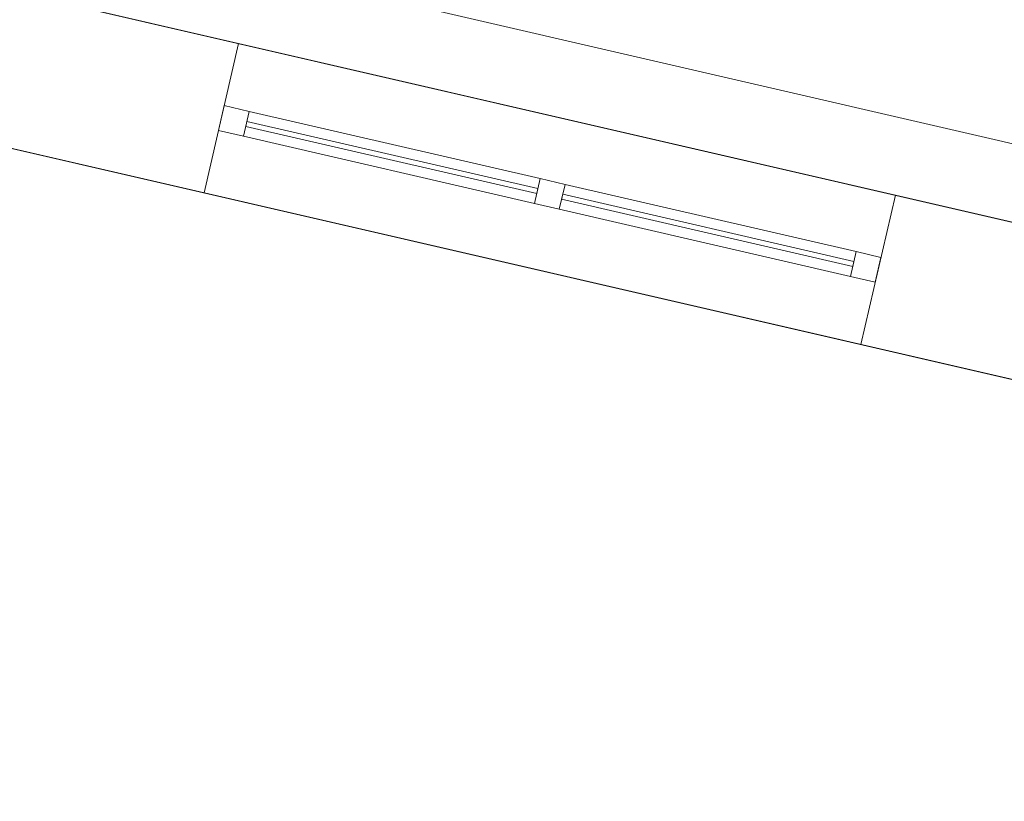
# Model space of a CAD drawing. Header units: millimetres. Extents: x -430348 to -225823, y -86243 to 5084.
# Tile 740 of 1056: x -343239 to -341310, y -59887 to -58357. Entities that reach past the tile are written whole.
import ezdxf

# ---------------------------------------------------------------- set-up
doc = ezdxf.new("R2010")
doc.units = ezdxf.units.MM
for name, color, linetype, lineweight in [('A-GLAZ-CURT', 52, 'Continuous', 9), ('A-GLAZ-CWMG', 51, 'Continuous', 9), ('A-ROOF', 132, 'Continuous', 9), ('A-WALL', 113, 'Continuous', 9)]:
    doc.layers.add(name, color=color, linetype=linetype, lineweight=lineweight)

# ---------------------------------------------------------------- blocks, each defined once
blk = doc.blocks.new('System Panel - Glazed-555753-_3D_ Copy 1')
at = {"layer": 'A-GLAZ-CURT', "transparency": 33554471}
mesh = blk.add_polyface(dxfattribs=at)
corners = [(-292.5, 5), (-292.5, 5, 555), (292.5, 5, 555), (292.5, 5)]
mesh.append_faces([[corners[k] for k in face] for face in [(1, 2, 3, 0)]])
mesh = blk.add_polyface(dxfattribs=at)
corners = [(292.5, -5), (-292.5, -5), (-292.5, 5), (292.5, 5)]
mesh.append_faces([[corners[k] for k in face] for face in [(3, 0, 1, 2)]])
mesh = blk.add_polyface(dxfattribs=at)
corners = [(-292.5, -5, 555), (292.5, -5, 555), (292.5, 5, 555), (-292.5, 5, 555)]
mesh.append_faces([[corners[k] for k in face] for face in [(0, 1, 2, 3)]])
mesh = blk.add_polyface(dxfattribs=at)
corners = [(-292.5, -5), (-292.5, -5, 555), (-292.5, 5, 555), (-292.5, 5)]
mesh.append_faces([[corners[k] for k in face] for face in [(3, 0, 1, 2)]])
mesh = blk.add_polyface(dxfattribs=at)
corners = [(292.5, -5, 555), (292.5, -5), (292.5, 5), (292.5, 5, 555)]
mesh.append_faces([[corners[k] for k in face] for face in [(3, 0, 1, 2)]])
mesh = blk.add_polyface(dxfattribs=at)
corners = [(-292.5, -5), (292.5, -5), (292.5, -5, 555), (-292.5, -5, 555)]
mesh.append_faces([[corners[k] for k in face] for face in [(3, 0, 1, 2)]])
blk = doc.blocks.new('Rectangular Mullion - 50mm x 50mm-555749-_3D_ Copy 1')
at = {"layer": 'A-GLAZ-CWMG'}
mesh = blk.add_polyface(dxfattribs=at)
corners = [(0, 25), (-50, 25), (-50, -25), (0, -25)]
mesh.append_faces([[corners[k] for k in face] for face in [(2, 3, 0, 1)]])
mesh = blk.add_polyface(dxfattribs=at)
corners = [(-50, 25), (0, 25), (0, 25, -630), (-50, 25, -630)]
mesh.append_faces([[corners[k] for k in face] for face in [(0, 1, 2, 3)]])
mesh = blk.add_polyface(dxfattribs=at)
corners = [(-50, -25), (-50, 25), (-50, 25, -630), (-50, -25, -630)]
mesh.append_faces([[corners[k] for k in face] for face in [(0, 1, 2, 3)]])
mesh = blk.add_polyface(dxfattribs=at)
corners = [(0, 25), (0, -25), (0, -25, -630), (0, 25, -630)]
mesh.append_faces([[corners[k] for k in face] for face in [(0, 1, 2, 3)]])
mesh = blk.add_polyface(dxfattribs=at)
corners = [(0, -25), (-50, -25), (-50, -25, -630), (0, -25, -630)]
mesh.append_faces([[corners[k] for k in face] for face in [(0, 1, 2, 3)]])
blk = doc.blocks.new('Rectangular Mullion - 50mm x 50mm-353555-_3D_ Copy 1')
at = {"layer": 'A-GLAZ-CWMG'}
mesh = blk.add_polyface(dxfattribs=at)
corners = [(0, 25), (-50, 25), (-50, -25), (0, -25)]
mesh.append_faces([[corners[k] for k in face] for face in [(3, 0, 1, 2)]])
mesh = blk.add_polyface(dxfattribs=at)
corners = [(0, 25, -585), (0, -25, -585), (-50, -25, -585), (-50, 25, -585)]
mesh.append_faces([[corners[k] for k in face] for face in [(3, 0, 1, 2)]])
mesh = blk.add_polyface(dxfattribs=at)
corners = [(-50, 25), (0, 25), (0, 25, -585), (-50, 25, -585)]
mesh.append_faces([[corners[k] for k in face] for face in [(0, 1, 2, 3)]])
mesh = blk.add_polyface(dxfattribs=at)
corners = [(-50, -25), (-50, 25), (-50, 25, -585), (-50, -25, -585)]
mesh.append_faces([[corners[k] for k in face] for face in [(0, 1, 2, 3)]])
mesh = blk.add_polyface(dxfattribs=at)
corners = [(0, 25), (0, -25), (0, -25, -585), (0, 25, -585)]
mesh.append_faces([[corners[k] for k in face] for face in [(0, 1, 2, 3)]])
mesh = blk.add_polyface(dxfattribs=at)
corners = [(0, -25), (-50, -25), (-50, -25, -585), (0, -25, -585)]
mesh.append_faces([[corners[k] for k in face] for face in [(0, 1, 2, 3)]])
blk = doc.blocks.new('Rectangular Mullion - 50mm x 50mm-555750-_3D_ Copy 1')
at = {"layer": 'A-GLAZ-CWMG'}
mesh = blk.add_polyface(dxfattribs=at)
corners = [(0, 25), (-50, 25), (-50, -25), (0, -25)]
mesh.append_faces([[corners[k] for k in face] for face in [(2, 3, 0, 1)]])
mesh = blk.add_polyface(dxfattribs=at)
corners = [(-50, 25), (0, 25), (0, 25, -630), (-50, 25, -630)]
mesh.append_faces([[corners[k] for k in face] for face in [(0, 1, 2, 3)]])
mesh = blk.add_polyface(dxfattribs=at)
corners = [(-50, -25), (-50, 25), (-50, 25, -630), (-50, -25, -630)]
mesh.append_faces([[corners[k] for k in face] for face in [(0, 1, 2, 3)]])
mesh = blk.add_polyface(dxfattribs=at)
corners = [(0, 25), (0, -25), (0, -25, -630), (0, 25, -630)]
mesh.append_faces([[corners[k] for k in face] for face in [(0, 1, 2, 3)]])
mesh = blk.add_polyface(dxfattribs=at)
corners = [(0, -25), (-50, -25), (-50, -25, -630), (0, -25, -630)]
mesh.append_faces([[corners[k] for k in face] for face in [(0, 1, 2, 3)]])
blk = doc.blocks.new('Rectangular Mullion - 50mm x 50mm-353552-_3D_ Copy 1')
at = {"layer": 'A-GLAZ-CWMG'}
mesh = blk.add_polyface(dxfattribs=at)
corners = [(0, 25), (-50, 25), (-50, -25), (0, -25)]
mesh.append_faces([[corners[k] for k in face] for face in [(2, 3, 0, 1)]])
mesh = blk.add_polyface(dxfattribs=at)
corners = [(0, 25, -585), (0, -25, -585), (-50, -25, -585), (-50, 25, -585)]
mesh.append_faces([[corners[k] for k in face] for face in [(0, 1, 2, 3)]])
mesh = blk.add_polyface(dxfattribs=at)
corners = [(-50, 25), (0, 25), (0, 25, -585), (-50, 25, -585)]
mesh.append_faces([[corners[k] for k in face] for face in [(0, 1, 2, 3)]])
mesh = blk.add_polyface(dxfattribs=at)
corners = [(-50, -25), (-50, 25), (-50, 25, -585), (-50, -25, -585)]
mesh.append_faces([[corners[k] for k in face] for face in [(0, 1, 2, 3)]])
mesh = blk.add_polyface(dxfattribs=at)
corners = [(0, 25), (0, -25), (0, -25, -585), (0, 25, -585)]
mesh.append_faces([[corners[k] for k in face] for face in [(0, 1, 2, 3)]])
mesh = blk.add_polyface(dxfattribs=at)
corners = [(0, -25), (-50, -25), (-50, -25, -585), (0, -25, -585)]
mesh.append_faces([[corners[k] for k in face] for face in [(0, 1, 2, 3)]])
blk = doc.blocks.new('Rectangular Mullion - 50mm x 50mm-555751-_3D_ Copy 1')
at = {"layer": 'A-GLAZ-CWMG'}
mesh = blk.add_polyface(dxfattribs=at)
corners = [(0, 25, -630), (0, -25, -630), (-50, -25, -630), (-50, 25, -630)]
mesh.append_faces([[corners[k] for k in face] for face in [(0, 1, 2, 3)]])
mesh = blk.add_polyface(dxfattribs=at)
corners = [(-50, 25), (0, 25), (0, 25, -630), (-50, 25, -630)]
mesh.append_faces([[corners[k] for k in face] for face in [(0, 1, 2, 3)]])
mesh = blk.add_polyface(dxfattribs=at)
corners = [(-50, -25), (-50, 25), (-50, 25, -630), (-50, -25, -630)]
mesh.append_faces([[corners[k] for k in face] for face in [(0, 1, 2, 3)]])
mesh = blk.add_polyface(dxfattribs=at)
corners = [(0, 25), (0, -25), (0, -25, -630), (0, 25, -630)]
mesh.append_faces([[corners[k] for k in face] for face in [(0, 1, 2, 3)]])
mesh = blk.add_polyface(dxfattribs=at)
corners = [(0, -25), (-50, -25), (-50, -25, -630), (0, -25, -630)]
mesh.append_faces([[corners[k] for k in face] for face in [(0, 1, 2, 3)]])
blk = doc.blocks.new('Rectangular Mullion - 50mm x 50mm-555752-_3D_ Copy 1')
at = {"layer": 'A-GLAZ-CWMG'}
mesh = blk.add_polyface(dxfattribs=at)
corners = [(0, 25, -630), (0, -25, -630), (-50, -25, -630), (-50, 25, -630)]
mesh.append_faces([[corners[k] for k in face] for face in [(0, 1, 2, 3)]])
mesh = blk.add_polyface(dxfattribs=at)
corners = [(-50, 25), (0, 25), (0, 25, -630), (-50, 25, -630)]
mesh.append_faces([[corners[k] for k in face] for face in [(0, 1, 2, 3)]])
mesh = blk.add_polyface(dxfattribs=at)
corners = [(-50, -25), (-50, 25), (-50, 25, -630), (-50, -25, -630)]
mesh.append_faces([[corners[k] for k in face] for face in [(0, 1, 2, 3)]])
mesh = blk.add_polyface(dxfattribs=at)
corners = [(0, 25), (0, -25), (0, -25, -630), (0, 25, -630)]
mesh.append_faces([[corners[k] for k in face] for face in [(0, 1, 2, 3)]])
mesh = blk.add_polyface(dxfattribs=at)
corners = [(0, -25), (-50, -25), (-50, -25, -630), (0, -25, -630)]
mesh.append_faces([[corners[k] for k in face] for face in [(0, 1, 2, 3)]])
blk = doc.blocks.new('Rectangular Mullion - 50mm x 50mm-544154-_3D_ Copy 1')
at = {"layer": 'A-GLAZ-CWMG'}
mesh = blk.add_polyface(dxfattribs=at)
corners = [(25, 25), (-25, 25), (-25, -25), (25, -25)]
mesh.append_faces([[corners[k] for k in face] for face in [(2, 3, 0, 1)]])
mesh = blk.add_polyface(dxfattribs=at)
corners = [(25, 25, -585), (25, -25, -585), (-25, -25, -585), (-25, 25, -585)]
mesh.append_faces([[corners[k] for k in face] for face in [(0, 1, 2, 3)]])
mesh = blk.add_polyface(dxfattribs=at)
corners = [(-25, 25), (25, 25), (25, 25, -585), (-25, 25, -585)]
mesh.append_faces([[corners[k] for k in face] for face in [(0, 1, 2, 3)]])
mesh = blk.add_polyface(dxfattribs=at)
corners = [(-25, -25), (-25, 25), (-25, 25, -585), (-25, -25, -585)]
mesh.append_faces([[corners[k] for k in face] for face in [(0, 1, 2, 3)]])
mesh = blk.add_polyface(dxfattribs=at)
corners = [(25, 25), (25, -25), (25, -25, -585), (25, 25, -585)]
mesh.append_faces([[corners[k] for k in face] for face in [(0, 1, 2, 3)]])
mesh = blk.add_polyface(dxfattribs=at)
corners = [(25, -25), (-25, -25), (-25, -25, -585), (25, -25, -585)]
mesh.append_faces([[corners[k] for k in face] for face in [(0, 1, 2, 3)]])
blk = doc.blocks.new('Rectangular Mullion - 50mm x 50mm-555746-_3D_ Copy 1')
at = {"layer": 'A-GLAZ-CWMG'}
mesh = blk.add_polyface(dxfattribs=at)
corners = [(25, 25, -630), (25, -25, -630), (-25, -25, -630), (-25, 25, -630)]
mesh.append_faces([[corners[k] for k in face] for face in [(0, 1, 2, 3)]])
mesh = blk.add_polyface(dxfattribs=at)
corners = [(-25, 25), (25, 25), (25, 25, -630), (-25, 25, -630)]
mesh.append_faces([[corners[k] for k in face] for face in [(0, 1, 2, 3)]])
mesh = blk.add_polyface(dxfattribs=at)
corners = [(-25, -25), (-25, 25), (-25, 25, -630), (-25, -25, -630)]
mesh.append_faces([[corners[k] for k in face] for face in [(0, 1, 2, 3)]])
mesh = blk.add_polyface(dxfattribs=at)
corners = [(25, 25), (25, -25), (25, -25, -630), (25, 25, -630)]
mesh.append_faces([[corners[k] for k in face] for face in [(0, 1, 2, 3)]])
mesh = blk.add_polyface(dxfattribs=at)
corners = [(25, -25), (-25, -25), (-25, -25, -630), (25, -25, -630)]
mesh.append_faces([[corners[k] for k in face] for face in [(0, 1, 2, 3)]])
blk = doc.blocks.new('Rectangular Mullion - 50mm x 50mm-555747-_3D_ Copy 1')
at = {"layer": 'A-GLAZ-CWMG'}
mesh = blk.add_polyface(dxfattribs=at)
corners = [(25, 25), (-25, 25), (-25, -25), (25, -25)]
mesh.append_faces([[corners[k] for k in face] for face in [(2, 3, 0, 1)]])
mesh = blk.add_polyface(dxfattribs=at)
corners = [(-25, 25), (25, 25), (25, 25, -630), (-25, 25, -630)]
mesh.append_faces([[corners[k] for k in face] for face in [(0, 1, 2, 3)]])
mesh = blk.add_polyface(dxfattribs=at)
corners = [(-25, -25), (-25, 25), (-25, 25, -630), (-25, -25, -630)]
mesh.append_faces([[corners[k] for k in face] for face in [(0, 1, 2, 3)]])
mesh = blk.add_polyface(dxfattribs=at)
corners = [(25, 25), (25, -25), (25, -25, -630), (25, 25, -630)]
mesh.append_faces([[corners[k] for k in face] for face in [(0, 1, 2, 3)]])
mesh = blk.add_polyface(dxfattribs=at)
corners = [(25, -25), (-25, -25), (-25, -25, -630), (25, -25, -630)]
mesh.append_faces([[corners[k] for k in face] for face in [(0, 1, 2, 3)]])

msp = doc.modelspace()

# ---------------------------------------------------------------- block references
at = {"layer": 'A-GLAZ-CURT', "transparency": 33554471, "rotation": 166.9999999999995}
for p in [(-342509.9, -58627, 63300), (-342509.9, -58627, 63905), (-341891.2, -58769.8, 63300), (-341891.2, -58769.8, 63905)]:
    msp.add_blockref('System Panel - Glazed-555753-_3D_ Copy 1', p, dxfattribs=at)
at = {"layer": 'A-GLAZ-CWMG', "extrusion": (0, 0, -1), "rotation": 13.00000000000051}
for name, p in [('Rectangular Mullion - 50mm x 50mm-555750-_3D_ Copy 1', (342843.6, -58549.9, -63250)), ('Rectangular Mullion - 50mm x 50mm-555752-_3D_ Copy 1', (342843.6, -58549.9, -63880)), ('Rectangular Mullion - 50mm x 50mm-555746-_3D_ Copy 1', (342200.6, -58698.4, -63880)), ('Rectangular Mullion - 50mm x 50mm-555747-_3D_ Copy 1', (342200.6, -58698.4, -63250))]:
    msp.add_blockref(name, p, dxfattribs=at)
at = {"layer": 'A-GLAZ-CWMG', "extrusion": (-0.97437, 0.224951, 0), "rotation": 90}
for name, p in [('Rectangular Mullion - 50mm x 50mm-353555-_3D_ Copy 1', (134172.3, 64510, 320835.7)), ('Rectangular Mullion - 50mm x 50mm-544154-_3D_ Copy 1', (134172.3, 63880, 320835.7)), ('Rectangular Mullion - 50mm x 50mm-544154-_3D_ Copy 1', (134172.3, 63880, 320200.7)), ('Rectangular Mullion - 50mm x 50mm-353555-_3D_ Copy 1', (134172.3, 64510, 320200.7))]:
    msp.add_blockref(name, p, dxfattribs=at)
at = {"layer": 'A-GLAZ-CWMG', "extrusion": (0.97437, -0.224951, 0), "rotation": 270}
for p in [(-134172.3, 63250, -320250.7), (-134172.3, 63250, -319615.7)]:
    msp.add_blockref('Rectangular Mullion - 50mm x 50mm-353552-_3D_ Copy 1', p, dxfattribs=at)
at = {"layer": 'A-GLAZ-CWMG', "rotation": 346.9999999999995}
for name, p in [('Rectangular Mullion - 50mm x 50mm-555749-_3D_ Copy 1', (-341557.5, -58846.9, 64510)), ('Rectangular Mullion - 50mm x 50mm-555751-_3D_ Copy 1', (-341557.5, -58846.9, 63880))]:
    msp.add_blockref(name, p, dxfattribs=at)

# ---------------------------------------------------------------- meshes
at = {"layer": 'A-ROOF'}
mesh = msp.add_polyface(dxfattribs=at)
corners = [(-337781.6, -57960.2, 62630.2), (-338274.1, -58047.1, 62678.9), (-338581.8, -59379.9, 63020), (-344281.8, -58064, 63020), (-343429.3, -54371.1, 62075), (-337280.7, -55790.6, 62075), (-342364.7, -56929.8, 62636.9), (-342968.8, -56790.3, 62636.9), (-343195.8, -57773.6, 62888.5), (-342591.7, -57913, 62888.5), (-340367, -57427.7, 62645.9), (-340971.1, -57288.2, 62645.9), (-341198.1, -58271.5, 62897.5), (-340594, -58410.9, 62897.5)]
mesh.append_faces([[corners[k] for k in face] for face in [(9, 3, 8), (1, 10, 5, 0)]], dxfattribs={"vtx0": -1, "vtx1": -1})
mesh.append_faces([[corners[k] for k in face] for face in [(11, 6, 4, 5)]], dxfattribs={"vtx0": -1, "vtx1": -1, "vtx3": -1})
mesh.append_faces([[corners[k] for k in face] for face in [(5, 10, 11)]], dxfattribs={"vtx0": -1, "vtx2": -1})
mesh.append_faces([[corners[k] for k in face] for face in [(12, 2, 3, 9)]], dxfattribs={"vtx0": -1, "vtx2": -1, "vtx3": -1})
mesh.append_faces([[corners[k] for k in face] for face in [(6, 7, 4), (12, 13, 2)]], dxfattribs={"vtx1": -1, "vtx2": -1})
mesh.append_faces([[corners[k] for k in face] for face in [(7, 8, 3, 4), (9, 6, 11, 12), (1, 2, 13, 10)]], dxfattribs={"vtx1": -1, "vtx3": -1})
mesh = msp.add_polyface(dxfattribs=at)
corners = [(-344281.8, -58064, 63123.1), (-338581.8, -59379.9, 63123.1), (-338274.1, -58047.1, 62782), (-337781.6, -57960.2, 62733.3), (-337280.7, -55790.6, 62178.1), (-343429.3, -54371.1, 62178.1), (-342963.4, -56766.8, 62734), (-342359.3, -56906.2, 62734), (-342586.3, -57889.5, 62985.6), (-343190.4, -57750, 62985.6), (-340965.7, -57264.7, 62742.9), (-340361.6, -57404.1, 62742.9), (-340588.6, -58387.4, 62994.5), (-341192.7, -58247.9, 62994.5)]
mesh.append_faces([[corners[k] for k in face] for face in [(4, 11, 2, 3)]], dxfattribs={"vtx0": -1, "vtx1": -1})
mesh.append_faces([[corners[k] for k in face] for face in [(10, 5, 7)]], dxfattribs={"vtx0": -1, "vtx1": -1, "vtx2": -1})
mesh.append_faces([[corners[k] for k in face] for face in [(13, 0, 1, 12), (0, 9, 6, 5), (5, 6, 7), (10, 7, 8, 13), (12, 1, 2, 11)]], dxfattribs={"vtx0": -1, "vtx2": -1})
mesh.append_faces([[corners[k] for k in face] for face in [(8, 9, 0, 13)]], dxfattribs={"vtx1": -1, "vtx2": -1, "vtx3": -1})
mesh.append_faces([[corners[k] for k in face] for face in [(10, 11, 4, 5)]], dxfattribs={"vtx1": -1, "vtx3": -1})
mesh = msp.add_polyface(dxfattribs=at)
corners = [(-332194.6, -60700.6, 64510), (-332936.9, -63916, 66863.9), (-347357.6, -60586.7, 66863.9), (-349830.6, -56629, 64510)]
mesh.append_faces([[corners[k] for k in face] for face in [(0, 1, 2, 3)]])
mesh = msp.add_polyface(dxfattribs=at)
corners = [(-332194.6, -60700.6, 64632.8), (-349830.6, -56629, 64632.8), (-347357.6, -60586.7, 66986.7), (-332936.9, -63916, 66986.7)]
mesh.append_faces([[corners[k] for k in face] for face in [(2, 3, 0, 1)]])
mesh = msp.add_polyface(dxfattribs=at)
corners = [(-349830.6, -56629, 64510), (-349830.6, -56629, 64632.8), (-332194.6, -60700.6, 64632.8), (-332194.6, -60700.6, 64510)]
mesh.append_faces([[corners[k] for k in face] for face in [(2, 3, 0, 1)]])
mesh = msp.add_polyface(dxfattribs=at)
corners = [(-338581.8, -59379.9, 63123.1), (-344281.8, -58064, 63123.1), (-344281.8, -58064, 63020), (-338581.8, -59379.9, 63020)]
mesh.append_faces([[corners[k] for k in face] for face in [(0, 1, 2, 3)]])
at = {"layer": 'A-WALL'}
mesh = msp.add_polyface(dxfattribs=at)
corners = [(-318492.7, -64325.7, 59055.2), (-325272.3, -62760.5, 59055.2), (-325564.6, -62693, 59055.2), (-326621.8, -62449, 59055.2), (-326914.1, -62381.5, 59055.2), (-337272.8, -59990, 59055.2), (-337565.1, -59922.5, 59055.2), (-338713.7, -59657.3, 59055.2), (-339006, -59589.9, 59055.2), (-349473.9, -57173.2, 59055.2), (-349766.2, -57105.7, 59055.2), (-349698.7, -56813.4, 59055.2), (-344281.8, -58064, 59055.2), (-344087, -58108.9, 59055.2), (-338776.6, -59334.9, 59055.2), (-338581.8, -59379.9, 59055.2), (-337490.2, -59631.9, 59055.2), (-337295.3, -59676.9, 59055.2), (-332676.8, -60743.2, 59055.2), (-332482, -60788.2, 59055.2), (-332086.3, -60879.5, 59055.2), (-331794, -60947, 59055.2), (-327096, -62031.6, 59055.2), (-326803.7, -62099.1, 59055.2), (-325472.9, -62406.3, 59055.2), (-325179.5, -62474.1, 59055.2), (-321464.2, -63331.8, 59055.2), (-321171.8, -63399.3, 59055.2), (-318425.2, -64033.4, 59055.2)]
mesh.append_faces([[corners[k] for k in face] for face in [(0, 27, 28)]], dxfattribs={"vtx0": -1})
mesh.append_faces([[corners[k] for k in face] for face in [(24, 3, 23)]], dxfattribs={"vtx0": -1, "vtx1": -1})
mesh.append_faces([[corners[k] for k in face] for face in [(5, 18, 19), (20, 4, 5, 19), (23, 3, 4, 22), (6, 16, 17), (9, 12, 13)]], dxfattribs={"vtx0": -1, "vtx2": -1})
mesh.append_faces([[corners[k] for k in face] for face in [(24, 1, 2, 3), (4, 20, 21, 22), (1, 24, 25, 26)]], dxfattribs={"vtx0": -1, "vtx3": -1})
mesh.append_faces([[corners[k] for k in face] for face in [(7, 8, 14, 15), (8, 9, 13, 14), (5, 6, 17, 18), (6, 7, 15, 16), (0, 1, 26, 27)]], dxfattribs={"vtx1": -1, "vtx3": -1})
mesh.append_faces([[corners[k] for k in face] for face in [(9, 10, 11, 12)]], dxfattribs={"vtx3": -1})
mesh = msp.add_polyface(dxfattribs=at)
corners = [(-349698.7, -56813.4, 64617), (-349703.2, -56832.8, 64631.3), (-349493.4, -57168.7, 64831), (-349473.9, -57173.2, 64831), (-332227.7, -61154.8, 64831), (-332160.2, -60862.5, 64617)]
mesh.append_faces([[corners[k] for k in face] for face in [(1, 2, 3, 0)]], dxfattribs={"vtx2": -1})
mesh.append_faces([[corners[k] for k in face] for face in [(3, 4, 5, 0)]], dxfattribs={"vtx3": -1})
mesh = msp.add_polyface(dxfattribs=at)
corners = [(-318425.2, -64033.4, 59055.2), (-321171.8, -63399.3, 59055.2), (-321464.2, -63331.8, 59055.2), (-325179.5, -62474.1, 59055.2), (-325472.9, -62406.3, 59055.2), (-326803.7, -62099.1, 59055.2), (-327096, -62031.6, 59055.2), (-331794, -60947, 59055.2), (-332086.3, -60879.5, 59055.2), (-332482, -60788.2, 59055.2), (-332676.8, -60743.2, 59055.2), (-337295.3, -59676.9, 59055.2), (-337490.2, -59631.9, 59055.2), (-338581.8, -59379.9, 59055.2), (-338776.6, -59334.9, 59055.2), (-344087, -58108.9, 59055.2), (-344281.8, -58064, 59055.2), (-349698.7, -56813.4, 59055.2), (-349698.7, -56813.4, 64617), (-332160.2, -60862.5, 64617), (-332160.2, -60862.5, 64817), (-318480, -64020.8, 64817), (-318425.2, -64033.4, 64857.1), (-318648.2, -63981.9, 63579.7), (-318648.2, -63981.9, 64579.7), (-319505.7, -63784, 64579.7), (-319505.7, -63784, 63579.7), (-321298.5, -63370.1, 63450), (-321298.5, -63370.1, 64710), (-322701.6, -63046.1, 64710), (-322701.6, -63046.1, 63450), (-324230.5, -62693.2, 63450), (-324230.5, -62693.2, 64710), (-325107.4, -62490.7, 64710), (-325107.4, -62490.7, 63450), (-325637.4, -62368.4, 63450), (-325637.4, -62368.4, 64710), (-326296.2, -62216.3, 64710), (-326296.2, -62216.3, 63450), (-326958.7, -62063.3, 63450), (-326958.7, -62063.3, 64710), (-327835.7, -61860.8, 64710), (-327835.7, -61860.8, 63450), (-329394.6, -61500.9, 63450), (-329394.6, -61500.9, 64710), (-330758.8, -61186, 64710), (-330758.8, -61186, 63450), (-333339, -60590.3, 63250), (-333339, -60590.3, 64510), (-334625.2, -60293.4, 64510), (-334625.2, -60293.4, 63250), (-336301.1, -59906.4, 63250), (-336301.1, -59906.4, 64510), (-337119.6, -59717.5, 64510), (-337119.6, -59717.5, 63250), (-337801.6, -59560, 63250), (-337801.6, -59560, 64510), (-338366.8, -59429.5, 64510), (-338366.8, -59429.5, 63250), (-339019.6, -59278.8, 63250), (-339019.6, -59278.8, 64510), (-339877.1, -59080.9, 64510), (-339877.1, -59080.9, 63250), (-341523.7, -58700.7, 63250), (-341523.7, -58700.7, 64510), (-342809.9, -58403.8, 64510), (-342809.9, -58403.8, 63250), (-345421.2, -57800.9, 63250), (-345421.2, -57800.9, 64510), (-346707.4, -57504, 64510), (-346707.4, -57504, 63250), (-348480.7, -57094.6, 63250), (-348480.7, -57094.6, 64510), (-349201.8, -56928.1, 64510), (-349201.8, -56928.1, 63250), (-344697, -57968.1, 61019.9), (-344697, -57968.1, 62019.9), (-345281.6, -57833.1, 62019.9), (-345281.6, -57833.1, 61019.9), (-346846.2, -57471.9, 60762.9), (-346846.2, -57471.9, 62022.9), (-347567.2, -57305.5, 62022.9), (-347567.2, -57305.5, 60762.9), (-348480.7, -57094.6, 59750), (-348480.7, -57094.6, 61750), (-349201.8, -56928.1, 61750), (-349201.8, -56928.1, 59750), (-332086.3, -60879.5, 60653.9), (-332086.3, -60879.5, 61913.9), (-333372.5, -60582.6, 61913.9), (-333372.5, -60582.6, 60653.9), (-318648.2, -63981.9, 60928.8), (-318648.2, -63981.9, 61928.8), (-319505.7, -63784, 61928.8), (-319505.7, -63784, 60928.8), (-320597, -63532, 60928.8), (-320597, -63532, 61928.8), (-321171.8, -63399.3, 61928.8), (-321171.8, -63399.3, 60928.8), (-325637.4, -62368.4, 62306.2), (-326554.4, -62156.7, 62306.2), (-326554.4, -62156.7, 59686.2), (-325637.4, -62368.4, 59686.2)]
mesh.append_faces([[corners[k] for k in face] for face in [(95, 1, 98), (23, 92, 26), (31, 99, 34), (38, 40, 37), (34, 36, 33), (39, 100, 42), (60, 57, 59), (72, 69, 71)]], dxfattribs={"vtx0": -1, "vtx1": -1})
mesh.append_faces([[corners[k] for k in face] for face in [(94, 1, 95, 93), (46, 47, 19, 45), (29, 32, 21, 28), (23, 22, 92), (11, 51, 90), (58, 14, 59, 57), (53, 56, 19, 52)]], dxfattribs={"vtx0": -1, "vtx1": -1, "vtx2": -1})
mesh.append_faces([[corners[k] for k in face] for face in [(43, 100, 6, 87), (98, 99, 31, 30)]], dxfattribs={"vtx0": -1, "vtx1": -1, "vtx2": -1, "vtx3": -1})
mesh.append_faces([[corners[k] for k in face] for face in [(98, 3, 102, 99), (88, 47, 46, 43), (42, 100, 43, 44), (20, 33, 36, 37), (34, 99, 35, 36), (38, 100, 39, 40), (20, 37, 40, 41), (66, 15, 75, 76), (71, 81, 84, 85), (18, 65, 68, 69), (18, 69, 72, 73)]], dxfattribs={"vtx0": -1, "vtx1": -1, "vtx3": -1})
mesh.append_faces([[corners[k] for k in face] for face in [(0, 91, 92, 22), (93, 95, 96), (101, 5, 6, 100), (102, 3, 4), (30, 31, 32, 29), (24, 21, 22, 23), (33, 20, 21, 32), (44, 41, 42), (45, 19, 20), (47, 88, 89, 50), (75, 15, 16, 78), (17, 86, 83, 16), (82, 83, 84, 81), (19, 60, 61), (85, 74, 71)]], dxfattribs={"vtx0": -1, "vtx2": -1})
mesh.append_faces([[corners[k] for k in face] for face in [(26, 92, 93, 96), (21, 24, 25, 28), (19, 48, 49, 52), (50, 89, 90, 51), (83, 82, 79, 16), (67, 76, 77, 80), (19, 56, 57, 60), (64, 18, 19, 61), (67, 65, 66, 76), (71, 69, 70, 81), (18, 73, 74, 85)]], dxfattribs={"vtx0": -1, "vtx2": -1, "vtx3": -1})
mesh.append_faces([[corners[k] for k in face] for face in [(98, 1, 2, 3), (87, 6, 7, 8), (87, 8, 9, 10)]], dxfattribs={"vtx0": -1, "vtx3": -1})
mesh.append_faces([[corners[k] for k in face] for face in [(87, 88, 43), (47, 48, 19), (77, 78, 80), (62, 59, 14), (66, 63, 15), (67, 68, 65), (64, 65, 18)]], dxfattribs={"vtx1": -1, "vtx2": -1})
mesh.append_faces([[corners[k] for k in face] for face in [(96, 97, 27, 26), (44, 45, 20, 41), (12, 13, 55, 54), (14, 15, 63, 62), (79, 80, 78, 16)]], dxfattribs={"vtx1": -1, "vtx2": -1, "vtx3": -1})
mesh.append_faces([[corners[k] for k in face] for face in [(94, 91, 0, 1), (97, 98, 30, 27), (101, 102, 4, 5), (99, 100, 38, 35), (25, 26, 27, 28), (54, 51, 11, 12), (13, 14, 58, 55), (90, 87, 10, 11), (49, 50, 51, 52), (85, 86, 17, 18), (80, 81, 70, 67), (53, 54, 55, 56), (61, 62, 63, 64)]], dxfattribs={"vtx1": -1, "vtx3": -1})
mesh = msp.add_polyface(dxfattribs=at)
corners = [(-349766.2, -57105.7, 59055.2), (-349473.9, -57173.2, 59055.2), (-339006, -59589.9, 59055.2), (-338713.7, -59657.3, 59055.2), (-337565.1, -59922.5, 59055.2), (-337272.8, -59990, 59055.2), (-326914.1, -62381.5, 59055.2), (-326621.8, -62449, 59055.2), (-325564.6, -62693, 59055.2), (-325272.3, -62760.5, 59055.2), (-318492.7, -64325.7, 59055.2), (-318492.7, -64325.7, 65031), (-332227.7, -61154.8, 65031), (-332227.7, -61154.8, 64831), (-349473.9, -57173.2, 64831), (-349493.4, -57168.7, 64831), (-349766.2, -57105.7, 64631.3), (-318715.7, -64274.2, 64579.7), (-318715.7, -64274.2, 63579.7), (-319573.2, -64076.3, 63579.7), (-319573.2, -64076.3, 64579.7), (-321366, -63662.4, 64710), (-321366, -63662.4, 63450), (-322769.1, -63338.4, 63450), (-322769.1, -63338.4, 64710), (-324298, -62985.5, 64710), (-324298, -62985.5, 63450), (-325174.9, -62783, 63450), (-325174.9, -62783, 64710), (-325704.9, -62660.7, 64710), (-325704.9, -62660.7, 63450), (-326363.6, -62508.6, 63450), (-326363.6, -62508.6, 64710), (-327026.2, -62355.6, 64710), (-327026.2, -62355.6, 63450), (-327903.1, -62153.2, 63450), (-327903.1, -62153.2, 64710), (-329462.1, -61793.2, 64710), (-329462.1, -61793.2, 63450), (-330826.3, -61478.3, 63450), (-330826.3, -61478.3, 64710), (-333406.5, -60882.6, 64510), (-333406.5, -60882.6, 63250), (-334692.7, -60585.7, 63250), (-334692.7, -60585.7, 64510), (-336368.6, -60198.8, 64510), (-336368.6, -60198.8, 63250), (-337187.1, -60009.8, 63250), (-337187.1, -60009.8, 64510), (-337869.1, -59852.3, 64510), (-337869.1, -59852.3, 63250), (-338434.3, -59721.9, 63250), (-338434.3, -59721.9, 64510), (-339087.1, -59571.1, 64510), (-339087.1, -59571.1, 63250), (-339944.5, -59373.2, 63250), (-339944.5, -59373.2, 64510), (-341591.2, -58993, 64510), (-341591.2, -58993, 63250), (-342877.4, -58696.1, 63250), (-342877.4, -58696.1, 64510), (-345488.7, -58093.2, 64510), (-345488.7, -58093.2, 63250), (-346774.9, -57796.3, 63250), (-346774.9, -57796.3, 64510), (-348548.2, -57386.9, 64510), (-348548.2, -57386.9, 63250), (-349269.3, -57220.4, 63250), (-349269.3, -57220.4, 64510), (-344764.5, -58260.4, 62019.9), (-344764.5, -58260.4, 61019.9), (-345349.1, -58125.4, 61019.9), (-345349.1, -58125.4, 62019.9), (-346913.6, -57764.2, 62022.9), (-346913.6, -57764.2, 60762.9), (-347634.7, -57597.8, 60762.9), (-347634.7, -57597.8, 62022.9), (-348548.2, -57386.9, 61750), (-348548.2, -57386.9, 59750), (-349269.3, -57220.4, 59750), (-349269.3, -57220.4, 61750), (-332153.8, -61171.8, 61913.9), (-332153.8, -61171.8, 60653.9), (-333439.9, -60874.9, 60653.9), (-333439.9, -60874.9, 61913.9), (-318715.7, -64274.2, 61928.8), (-318715.7, -64274.2, 60928.8), (-319573.2, -64076.3, 60928.8), (-319573.2, -64076.3, 61928.8), (-320664.4, -63824.3, 61928.8), (-320664.4, -63824.3, 60928.8), (-321239.3, -63691.6, 60928.8), (-321239.3, -63691.6, 61928.8), (-326621.8, -62449, 62306.2), (-325704.9, -62660.7, 62306.2), (-325704.9, -62660.7, 59686.2), (-326621.8, -62449, 59686.2)]
mesh.append_faces([[corners[k] for k in face] for face in [(67, 80, 66), (55, 2, 54), (93, 38, 96), (96, 7, 95), (91, 10, 90), (42, 13, 41), (19, 85, 18), (21, 11, 24)]], dxfattribs={"vtx0": -1, "vtx1": -1})
mesh.append_faces([[corners[k] for k in face] for face in [(71, 74, 78, 70), (61, 60, 14, 64), (65, 64, 14, 68), (12, 29, 28, 11), (25, 24, 11, 28)]], dxfattribs={"vtx0": -1, "vtx1": -1, "vtx2": -1})
mesh.append_faces([[corners[k] for k in face] for face in [(46, 5, 83, 43), (58, 70, 2, 55)]], dxfattribs={"vtx0": -1, "vtx1": -1, "vtx2": -1, "vtx3": -1})
mesh.append_faces([[corners[k] for k in face] for face in [(66, 76, 63, 64), (57, 56, 13, 14), (13, 45, 44, 41), (13, 42, 39, 40), (91, 95, 9, 10), (91, 26, 94, 95), (19, 89, 88, 85), (12, 37, 36, 33)]], dxfattribs={"vtx0": -1, "vtx1": -1, "vtx3": -1})
mesh.append_faces([[corners[k] for k in face] for face in [(79, 0, 1, 78), (0, 79, 80, 16), (78, 74, 75), (63, 76, 73, 62), (59, 69, 70, 58), (5, 46, 47), (46, 43, 44, 45), (50, 47, 48, 49), (60, 61, 62, 59), (58, 55, 56, 57), (54, 51, 52, 53), (90, 87, 88, 89), (23, 91, 92, 22), (94, 30, 31), (22, 19, 20, 21)]], dxfattribs={"vtx0": -1, "vtx2": -1})
mesh.append_faces([[corners[k] for k in face] for face in [(66, 80, 77, 76), (73, 71, 72, 62), (78, 1, 2, 70), (54, 2, 3, 51), (62, 72, 69, 59), (38, 81, 82, 6), (81, 38, 39, 42), (93, 34, 35, 38), (10, 86, 87, 90), (22, 92, 89, 19), (27, 29, 30, 94), (23, 25, 26, 91), (11, 17, 18, 85)]], dxfattribs={"vtx0": -1, "vtx2": -1, "vtx3": -1})
mesh.append_faces([[corners[k] for k in face] for face in [(68, 14, 15, 16)]], dxfattribs={"vtx0": -1, "vtx3": -1})
mesh.append_faces([[corners[k] for k in face] for face in [(73, 74, 71), (83, 84, 43), (65, 66, 64), (60, 57, 14), (56, 53, 13), (8, 9, 95, 7), (26, 27, 94), (23, 24, 25), (27, 28, 29)]], dxfattribs={"vtx1": -1, "vtx2": -1})
mesh.append_faces([[corners[k] for k in face] for face in [(4, 5, 47, 50), (67, 68, 16, 80), (48, 45, 13, 49), (52, 49, 13, 53), (6, 7, 96, 38), (93, 94, 31, 34), (32, 29, 12, 33), (20, 17, 11, 21)]], dxfattribs={"vtx1": -1, "vtx2": -1, "vtx3": -1})
mesh.append_faces([[corners[k] for k in face] for face in [(77, 78, 75, 76), (3, 4, 50, 51), (42, 43, 84, 81), (82, 83, 5, 6), (37, 38, 35, 36), (85, 86, 10, 11), (40, 37, 12, 13), (33, 34, 31, 32)]], dxfattribs={"vtx1": -1, "vtx3": -1})
mesh = msp.add_polyface(dxfattribs=at)
corners = [(-341523.7, -58700.7, 64510), (-341591.2, -58993, 64510), (-342877.4, -58696.1, 64510), (-342809.9, -58403.8, 64510)]
mesh.append_faces([[corners[k] for k in face] for face in [(1, 2, 3, 0)]])
mesh = msp.add_polyface(dxfattribs=at)
corners = [(-342809.9, -58403.8, 64510), (-342877.4, -58696.1, 64510), (-342877.4, -58696.1, 63250), (-342809.9, -58403.8, 63250)]
mesh.append_faces([[corners[k] for k in face] for face in [(1, 2, 3, 0)]])
mesh = msp.add_polyface(dxfattribs=at)
corners = [(-341591.2, -58993, 63250), (-341523.7, -58700.7, 63250), (-342809.9, -58403.8, 63250), (-342877.4, -58696.1, 63250)]
mesh.append_faces([[corners[k] for k in face] for face in [(3, 0, 1, 2)]])
mesh = msp.add_polyface(dxfattribs=at)
corners = [(-341523.7, -58700.7, 63250), (-341591.2, -58993, 63250), (-341591.2, -58993, 64510), (-341523.7, -58700.7, 64510)]
mesh.append_faces([[corners[k] for k in face] for face in [(0, 1, 2, 3)]])

doc.saveas('drawing.dxf')
